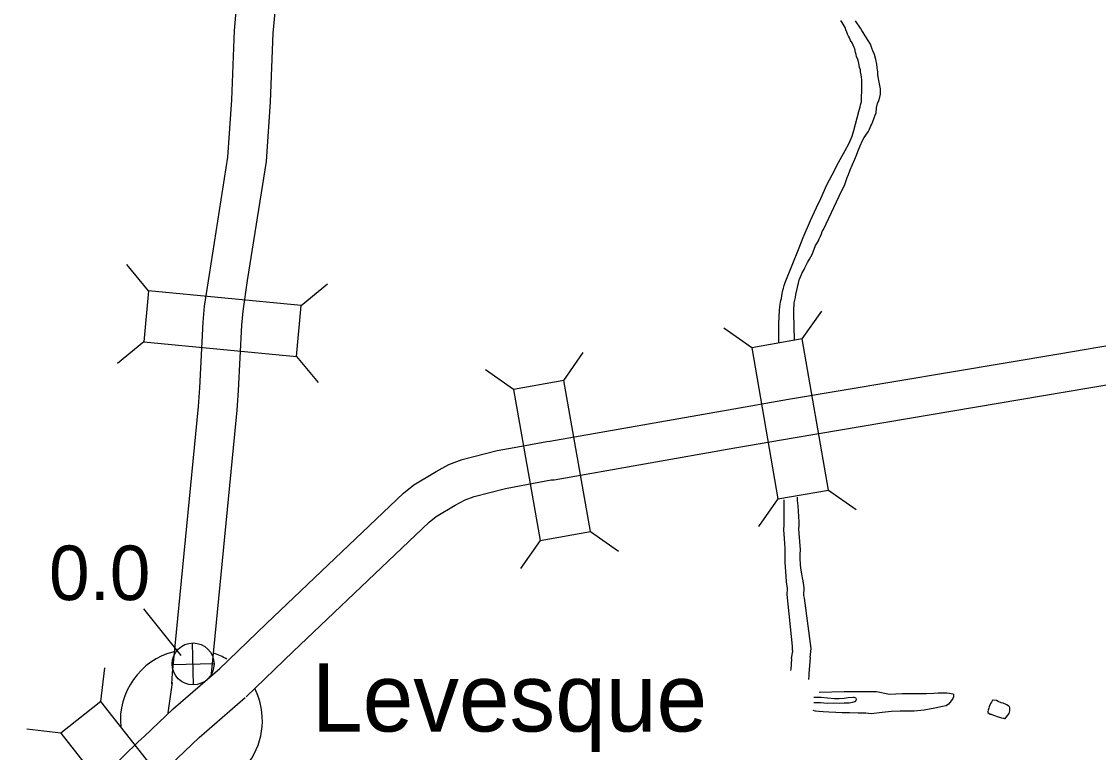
# Model space of a CAD drawing. Extents: x -939622 to -934222, y 1383701 to 1385301.
# Drawn here: x -935766.57 to -935741.54, y 1384446.56 to 1384463.54 of the extents above; entities that cross this region are included whole.
import ezdxf

# ---------------------------------------------------------------- set-up
doc = ezdxf.new("R2010")
doc.units = 0
for name, color, linetype in [('Level 10', 7, 'Continuous'), ('Level 15', 7, 'Continuous'), ('Level 20', 7, 'Continuous'), ('Level 24', 7, 'Continuous'), ('Level 25', 7, 'Continuous'), ('Level 26', 7, 'Continuous'), ('Level 9', 7, 'Continuous')]:
    doc.layers.add(name, color=color, linetype=linetype)

msp = doc.modelspace()

# ---------------------------------------------------------------- linework, layer by layer
at = {"layer": 'Level 10'}
for points in [[(-935763.074, 1384448.149), (-935763.059, 1384448.402), (-935762.457, 1384454.594), (-935762.423, 1384455.028), (-935762.348, 1384456.556), (-935762.313, 1384456.926), (-935762.203, 1384457.662), (-935761.771, 1384460.394), (-935761.68, 1384461.724), (-935761.621, 1384463.338), (-935761.57, 1384463.868)], [(-935762.157, 1384448.382), (-935761.56, 1384454.516), (-935761.525, 1384454.971), (-935761.45, 1384456.491), (-935761.419, 1384456.817), (-935761.314, 1384457.525), (-935760.876, 1384460.293), (-935760.781, 1384461.677), (-935760.722, 1384463.278), (-935760.676, 1384463.765)], [(-935763.071, 1384448.183), (-935763.167, 1384447.475)]]:
    msp.add_lwpolyline(points, dxfattribs=at)
at = {"layer": 'Level 15'}
for points in [[(-935761.976, 1384448.496), (-935760.877, 1384449.556), (-935757.689, 1384452.583), (-935757.449, 1384452.778), (-935756.932, 1384453.089), (-935756.638, 1384453.248), (-935756.324, 1384453.368), (-935755.514, 1384453.574), (-935755.119, 1384453.648), (-935754.361, 1384453.787), (-935754.293, 1384453.79), (-935750.147, 1384454.523), (-935748.742, 1384454.767), (-935742.463, 1384455.824), (-935737.786, 1384456.618), (-935733.845, 1384457.298), (-935726.509, 1384458.557), (-935724.316, 1384458.934)], [(-935761.351, 1384447.848), (-935760.254, 1384448.905), (-935757.094, 1384451.906), (-935756.931, 1384452.039), (-935756.487, 1384452.307), (-935756.262, 1384452.428), (-935756.051, 1384452.509), (-935755.321, 1384452.695), (-935754.955, 1384452.763), (-935754.256, 1384452.891), (-935754.192, 1384452.894), (-935749.992, 1384453.637), (-935748.59, 1384453.88), (-935742.313, 1384454.937), (-935737.635, 1384455.73), (-935733.693, 1384456.411), (-935726.356, 1384457.67), (-935724.164, 1384458.047)], [(-935766.569, 1384444.154), (-935763.862, 1384446.807), (-935763.717, 1384446.925), (-935763.048, 1384447.568), (-935761.958, 1384448.512)], [(-935766.05, 1384443.403), (-935763.261, 1384446.135), (-935763.12, 1384446.251), (-935762.442, 1384446.903), (-935761.369, 1384447.832)]]:
    msp.add_lwpolyline(points, dxfattribs=at)
at = {"layer": 'Level 20'}
for p, q in [((-935763.616, 1384457.284), (-935764.121, 1384457.895)), ((-935760.069, 1384456.946), (-935759.458, 1384457.45)), ((-935748.426, 1384456.167), (-935747.97, 1384456.815)), ((-935749.597, 1384455.964), (-935750.244, 1384456.42)), ((-935763.729, 1384456.102), (-935764.34, 1384455.597)), ((-935760.182, 1384455.763), (-935759.677, 1384455.152)), ((-935753.968, 1384455.201), (-935753.514, 1384455.85)), ((-935755.138, 1384454.994), (-935755.787, 1384455.448)), ((-935748.988, 1384452.453), (-935749.444, 1384451.805)), ((-935747.817, 1384452.656), (-935747.17, 1384452.2)), ((-935753.347, 1384451.691), (-935752.698, 1384451.237)), ((-935754.517, 1384451.484), (-935754.971, 1384450.835)), ((-935764.724, 1384447.739), (-935764.63, 1384448.525)), ((-935765.658, 1384447.004), (-935766.444, 1384447.098))]:
    msp.add_line(p, q, dxfattribs=at)
for points in [[(-935760.069, 1384456.946), (-935763.616, 1384457.284), (-935763.729, 1384456.102), (-935760.182, 1384455.763)], [(-935749.597, 1384455.964), (-935748.988, 1384452.453), (-935747.817, 1384452.656), (-935748.426, 1384456.167)], [(-935753.347, 1384451.691), (-935753.968, 1384455.201), (-935755.138, 1384454.994), (-935754.517, 1384451.484)], [(-935762.52, 1384444.938), (-935764.724, 1384447.739), (-935765.658, 1384447.004), (-935763.454, 1384444.203)]]:
    msp.add_lwpolyline(points, close=True, dxfattribs=at)
at = {"layer": 'Level 24'}
for start, end in [(104.1495, 185.2812), (60.0183, 71.7186), (262.3423, 26.131)]:
    msp.add_arc((-935762.622, 1384447.298), 1.65, start, end, dxfattribs=at)
at = {"layer": 'Level 25'}
msp.add_line((-935763.732, 1384449.893), (-935762.87, 1384448.808), dxfattribs=at)
at = {"layer": 'Level 26'}
for p, q in [((-935762.571, 1384448.126), (-935762.593, 1384449.102)), ((-935763.07, 1384448.603), (-935762.094, 1384448.625))]:
    msp.add_line(p, q, dxfattribs=at)
msp.add_circle((-935762.582, 1384448.614), 0.488, dxfattribs=at)
at = {"layer": 'Level 9'}
for points in [[(-935748.967, 1384456.071), (-935748.967, 1384456.109), (-935748.966, 1384456.329), (-935748.964, 1384456.515), (-935748.953, 1384456.838), (-935748.945, 1384456.917), (-935748.933, 1384456.972), (-935748.93, 1384457.026), (-935748.92, 1384457.063), (-935748.907, 1384457.108), (-935748.896, 1384457.172), (-935748.889, 1384457.227), (-935748.879, 1384457.269), (-935748.863, 1384457.349), (-935748.847, 1384457.407), (-935748.824, 1384457.477), (-935748.499, 1384458.288), (-935748.401, 1384458.525), (-935748.229, 1384458.92), (-935748.091, 1384459.222), (-935747.988, 1384459.435), (-935747.854, 1384459.746), (-935747.728, 1384459.981), (-935747.58, 1384460.266), (-935747.424, 1384460.551), (-935747.341, 1384460.699), (-935747.263, 1384460.878), (-935747.222, 1384461.01), (-935747.11, 1384461.455), (-935747.079, 1384461.562), (-935747.07, 1384461.607), (-935747.049, 1384461.675), (-935747.047, 1384461.702), (-935747.044, 1384461.753), (-935747.043, 1384461.795), (-935747.045, 1384461.835), (-935747.042, 1384461.889), (-935747.039, 1384461.937), (-935747.038, 1384461.976), (-935747.035, 1384462.052), (-935747.035, 1384462.1), (-935747.038, 1384462.154), (-935747.037, 1384462.193), (-935747.043, 1384462.253), (-935747.051, 1384462.304), (-935747.067, 1384462.375), (-935747.072, 1384462.42), (-935747.09, 1384462.474), (-935747.11, 1384462.578), (-935747.115, 1384462.611), (-935747.13, 1384462.661), (-935747.16, 1384462.735), (-935747.172, 1384462.779), (-935747.186, 1384462.827), (-935747.205, 1384462.91), (-935747.216, 1384462.943), (-935747.243, 1384462.999), (-935747.267, 1384463.052), (-935747.299, 1384463.107), (-935747.329, 1384463.163), (-935747.352, 1384463.201), (-935747.37, 1384463.248), (-935747.39, 1384463.301), (-935747.411, 1384463.354), (-935747.429, 1384463.405), (-935747.449, 1384463.443), (-935747.472, 1384463.484), (-935747.498, 1384463.524)], [(-935747.498, 1384463.524), (-935747.527, 1384463.568)], [(-935746.713, 1384462.664), (-935746.746, 1384462.78), (-935746.78, 1384462.86), (-935746.807, 1384462.925), (-935746.839, 1384463.022), (-935746.907, 1384463.127), (-935746.93, 1384463.168), (-935746.96, 1384463.212), (-935746.983, 1384463.253), (-935747.009, 1384463.291), (-935747.041, 1384463.334), (-935747.071, 1384463.387), (-935747.185, 1384463.562)], [(-935748.605, 1384456.14), (-935748.623, 1384456.768), (-935748.622, 1384456.816), (-935748.62, 1384456.891), (-935748.614, 1384456.943), (-935748.608, 1384457.003), (-935748.578, 1384457.128), (-935748.57, 1384457.201), (-935748.544, 1384457.335), (-935748.524, 1384457.411), (-935748.514, 1384457.463), (-935748.497, 1384457.542), (-935748.489, 1384457.56), (-935748.468, 1384457.613), (-935748.444, 1384457.668), (-935748.43, 1384457.69), (-935748.38, 1384457.78), (-935748.364, 1384457.817), (-935748.337, 1384457.863), (-935748.302, 1384457.943), (-935748.258, 1384458.018), (-935748.194, 1384458.127), (-935748.112, 1384458.341), (-935748.087, 1384458.382), (-935748.046, 1384458.45), (-935748.03, 1384458.496), (-935748.003, 1384458.558), (-935747.976, 1384458.613), (-935747.964, 1384458.665), (-935747.93, 1384458.715), (-935747.502, 1384459.619), (-935747.469, 1384459.675), (-935747.431, 1384459.755), (-935747.377, 1384459.921), (-935747.35, 1384459.991), (-935747.313, 1384460.096), (-935747.203, 1384460.345), (-935747.16, 1384460.435), (-935747.128, 1384460.521), (-935747.078, 1384460.656), (-935747.027, 1384460.782), (-935746.986, 1384460.85), (-935746.89, 1384460.978), (-935746.864, 1384461.043), (-935746.826, 1384461.123), (-935746.81, 1384461.163), (-935746.783, 1384461.225), (-935746.754, 1384461.31), (-935746.727, 1384461.372), (-935746.703, 1384461.422), (-935746.694, 1384461.542), (-935746.672, 1384461.637), (-935746.646, 1384461.713), (-935746.623, 1384461.787), (-935746.605, 1384461.854), (-935746.606, 1384461.981), (-935746.621, 1384462.055), (-935746.642, 1384462.171), (-935746.664, 1384462.306), (-935746.665, 1384462.372), (-935746.681, 1384462.467), (-935746.689, 1384462.557), (-935746.713, 1384462.664)], [(-935748.671, 1384448.735), (-935748.651, 1384448.881), (-935748.644, 1384448.902), (-935748.644, 1384448.908), (-935748.648, 1384448.932), (-935748.647, 1384448.965), (-935748.653, 1384449.025), (-935748.771, 1384450.227), (-935748.769, 1384450.365), (-935748.789, 1384450.521), (-935748.799, 1384450.653), (-935748.821, 1384450.968), (-935748.822, 1384451.151), (-935748.822, 1384451.281), (-935748.829, 1384451.422), (-935748.846, 1384451.632), (-935748.851, 1384451.734), (-935748.842, 1384451.849), (-935748.845, 1384451.954), (-935748.844, 1384452.054), (-935748.842, 1384452.144), (-935748.844, 1384452.234), (-935748.845, 1384452.432)], [(-935748.237, 1384448.761), (-935748.215, 1384448.973), (-935748.368, 1384450.145), (-935748.386, 1384450.207), (-935748.38, 1384450.385), (-935748.406, 1384450.543), (-935748.416, 1384450.615), (-935748.43, 1384450.708), (-935748.458, 1384450.842), (-935748.465, 1384450.926), (-935748.469, 1384451.067), (-935748.474, 1384451.166), (-935748.465, 1384451.269), (-935748.496, 1384451.653), (-935748.502, 1384451.761), (-935748.496, 1384451.818), (-935748.498, 1384451.915), (-935748.52, 1384452.29), (-935748.526, 1384452.35), (-935748.532, 1384452.416), (-935748.536, 1384452.487)], [(-935748.671, 1384448.735), (-935748.692, 1384448.496), (-935748.695, 1384448.462)], [(-935748.237, 1384448.761), (-935748.268, 1384448.388), (-935748.268, 1384448.334), (-935748.279, 1384448.264), (-935748.282, 1384448.254)], [(-935748.032, 1384447.957), (-935747.452, 1384447.971), (-935746.696, 1384447.97), (-935746.399, 1384447.914), (-935746.246, 1384447.92), (-935746.1, 1384447.929), (-935745.974, 1384447.927), (-935745.539, 1384447.925), (-935745.365, 1384447.935), (-935745.264, 1384447.941), (-935745.065, 1384447.94), (-935745.005, 1384447.937), (-935744.923, 1384447.918), (-935744.91, 1384447.904), (-935744.907, 1384447.847), (-935744.926, 1384447.809), (-935744.965, 1384447.753), (-935745.024, 1384447.683), (-935745.078, 1384447.644), (-935745.161, 1384447.627), (-935745.345, 1384447.586), (-935745.591, 1384447.539), (-935745.824, 1384447.52), (-935746.145, 1384447.513), (-935746.351, 1384447.507), (-935746.569, 1384447.483), (-935746.819, 1384447.456), (-935746.943, 1384447.47), (-935747.126, 1384447.472), (-935747.327, 1384447.475), (-935747.496, 1384447.478), (-935747.643, 1384447.484), (-935747.808, 1384447.49), (-935747.935, 1384447.5), (-935748.037, 1384447.51), (-935748.113, 1384447.52), (-935748.168, 1384447.531)], [(-935748.154, 1384447.721), (-935748.128, 1384447.721), (-935748.077, 1384447.721), (-935748.001, 1384447.717), (-935747.848, 1384447.701), (-935747.686, 1384447.708), (-935747.554, 1384447.706), (-935747.449, 1384447.709), (-935747.332, 1384447.713), (-935747.252, 1384447.724), (-935747.205, 1384447.738), (-935747.193, 1384447.742), (-935747.182, 1384447.752), (-935747.179, 1384447.755), (-935747.17, 1384447.767), (-935747.163, 1384447.792), (-935747.169, 1384447.801), (-935747.182, 1384447.818), (-935747.207, 1384447.832), (-935747.237, 1384447.836), (-935747.354, 1384447.823), (-935747.452, 1384447.808), (-935747.563, 1384447.805), (-935747.674, 1384447.805), (-935747.833, 1384447.817), (-935747.987, 1384447.832), (-935748.071, 1384447.836), (-935748.154, 1384447.838)], [(-935743.994, 1384447.782), (-935744.003, 1384447.769), (-935744.027, 1384447.728), (-935744.049, 1384447.691), (-935744.078, 1384447.617), (-935744.085, 1384447.584), (-935744.101, 1384447.543), (-935744.11, 1384447.507), (-935744.112, 1384447.483), (-935744.059, 1384447.449), (-935744.032, 1384447.445), (-935743.977, 1384447.427), (-935743.934, 1384447.405), (-935743.894, 1384447.39), (-935743.817, 1384447.367), (-935743.796, 1384447.359), (-935743.757, 1384447.355), (-935743.747, 1384447.353), (-935743.735, 1384447.351), (-935743.726, 1384447.345), (-935743.711, 1384447.343)], [(-935743.711, 1384447.343), (-935743.711, 1384447.346), (-935743.708, 1384447.346), (-935743.699, 1384447.353), (-935743.643, 1384447.422), (-935743.616, 1384447.466), (-935743.608, 1384447.49), (-935743.601, 1384447.524), (-935743.601, 1384447.566), (-935743.6, 1384447.596), (-935743.61, 1384447.623), (-935743.635, 1384447.643), (-935743.667, 1384447.665), (-935743.75, 1384447.705), (-935743.801, 1384447.714), (-935743.869, 1384447.744), (-935743.912, 1384447.762), (-935743.988, 1384447.776), (-935743.994, 1384447.782)]]:
    msp.add_lwpolyline(points, dxfattribs=at)

# ---------------------------------------------------------------- texts
at = {"layer": 'Level 24'}
msp.add_text('Levesque', height=1.584, dxfattribs=at).set_placement((-935759.819, 1384447.044))
at = {"layer": 'Level 25'}
msp.add_text('0.0', height=1.2672, dxfattribs=at).set_placement((-935765.93, 1384450.098))

doc.saveas('drawing.dxf')
